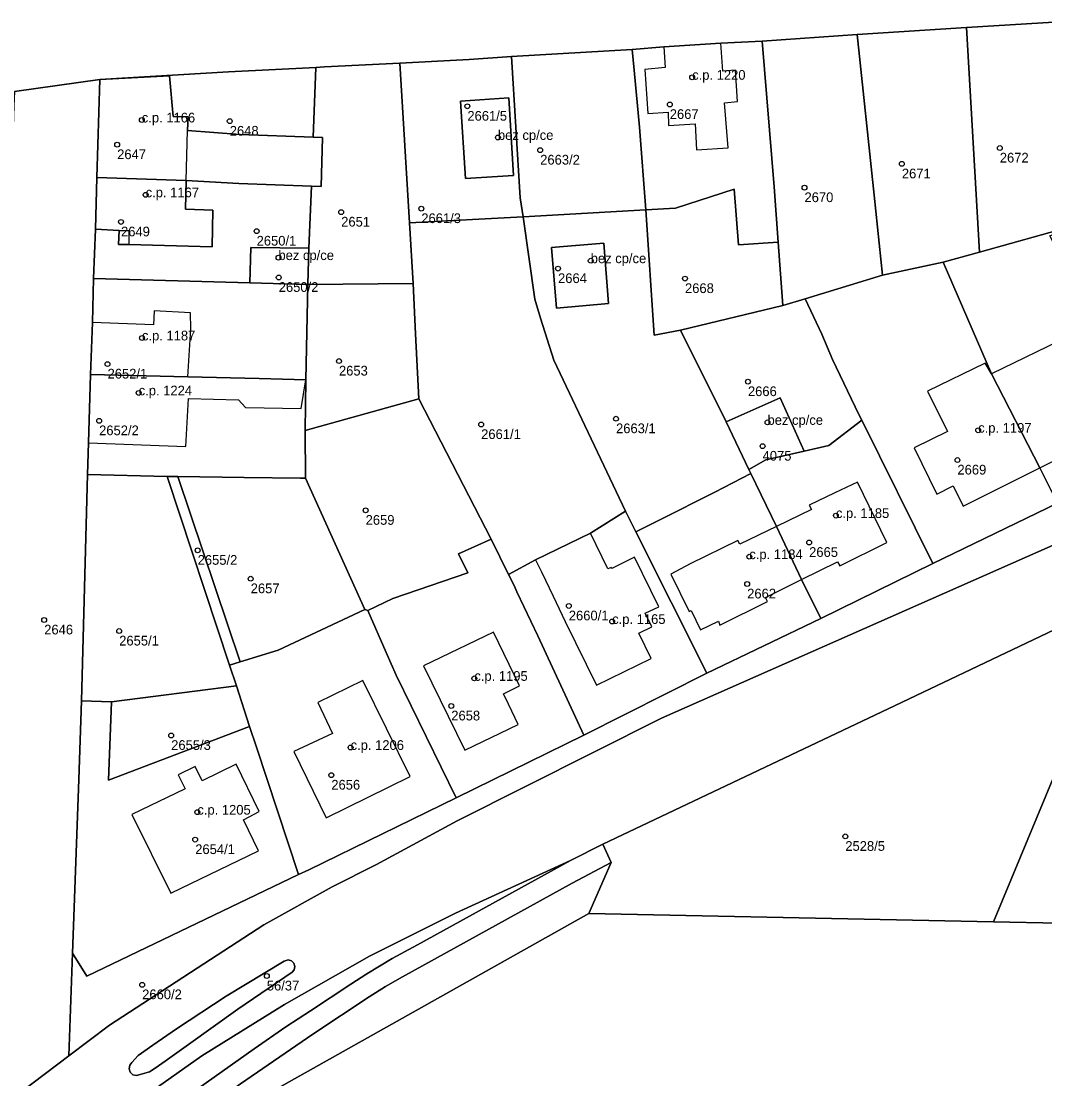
# Model space of a CAD drawing. Extents: x -878211 to -870363, y -1058464 to -1052522.
# Drawn here: x -873960.2 to -873854.7, y -1055291.5 to -1055182.5 of the extents above; entities that cross this region are included whole.
import ezdxf

# ---------------------------------------------------------------- set-up
doc = ezdxf.new("R2010")
doc.units = 0
for name, color, linetype in [('Vrstva 50', 7, 'Continuous'), ('Vrstva 51', 7, 'Continuous'), ('Vrstva 52', 7, 'Continuous')]:
    doc.layers.add(name, color=color, linetype=linetype)

msp = doc.modelspace()

# ---------------------------------------------------------------- linework, layer by layer
at = {"layer": 'Vrstva 50'}
for centre in [(-873891.02, -1055188.30994), (-873914.2, -1055191.28994), (-873893.33, -1055191.10994), (-873947.77, -1055192.70994), (-873938.7, -1055192.82994), (-873911.05, -1055194.50994), (-873950.31, -1055195.24994), (-873859.3, -1055195.59994), (-873906.69, -1055195.80994), (-873869.4, -1055197.22994), (-873879.44, -1055199.67994), (-873947.37, -1055200.41994), (-873927.21, -1055202.19994), (-873918.95, -1055201.83994), (-873949.91, -1055203.20994), (-873935.93, -1055204.15994), (-873933.68, -1055206.88994), (-873901.48, -1055207.20994), (-873904.85, -1055208.01994), (-873933.65, -1055208.92994), (-873891.76, -1055209.04994), (-873947.75, -1055215.16994), (-873927.44, -1055217.54994), (-873951.3, -1055217.85994), (-873885.27, -1055219.66994), (-873948.09, -1055220.82994), (-873952.17, -1055223.69994), (-873912.78, -1055224.08994), (-873898.87, -1055223.48994), (-873883.25, -1055223.86994), (-873861.53, -1055224.67994), (-873883.76, -1055226.31994), (-873863.67, -1055227.74994), (-873924.69, -1055232.92994), (-873876.2, -1055233.46994), (-873942.01, -1055237.04994), (-873878.96, -1055236.23994), (-873885.13, -1055237.70994), (-873936.54, -1055239.97994), (-873885.35, -1055240.51994), (-873903.74, -1055242.77994), (-873957.83, -1055244.22994), (-873899.27, -1055244.38994), (-873950.1, -1055245.36994), (-873913.48, -1055250.24994), (-873915.86, -1055253.08994), (-873944.74, -1055256.12994), (-873926.24, -1055257.36994), (-873928.23, -1055260.21994), (-873942.04, -1055264.03994), (-873875.23, -1055266.52994), (-873942.26, -1055266.85994), (-873947.73, -1055281.81994), (-873934.88, -1055280.91994)]:
    msp.add_circle(centre, 0.25, dxfattribs=at)
at = {"layer": 'Vrstva 51'}
for points in [[(-873960.9, -1055189.78), (-873952.09, -1055188.54), (-873938.83, -1055187.74), (-873929.83, -1055187.29), (-873928.93, -1055187.24), (-873921.15, -1055186.84), (-873914, -1055186.47), (-873909.65, -1055186.17), (-873897.2, -1055185.43), (-873893.93, -1055185.16), (-873888.05, -1055184.78), (-873883.81, -1055184.59), (-873874, -1055183.88), (-873862.74, -1055183.17), (-873852.05, -1055182.52)], [(-873853.79, -1055236.52), (-873894.19, -1055254.35), (-873915.26, -1055264.91), (-873923.57, -1055269.42), (-873928.13, -1055271.73), (-873935.17, -1055275.64), (-873951.11, -1055285.98), (-873955.29, -1055289.13), (-873966.65, -1055297.69)], [(-873947.33, -1055293.21), (-873941.58, -1055289.16), (-873933.07, -1055283.84), (-873924.29, -1055278.89), (-873915.41, -1055274.45), (-873903.57, -1055269.02), (-873900.22, -1055267.33), (-873870.82, -1055253.38), (-873852.97, -1055244.9)], [(-873852.97, -1055244.9), (-873870.82, -1055253.38), (-873900.22, -1055267.33), (-873899.38, -1055269.22), (-873901.68, -1055274.48), (-873859.94, -1055275.35), (-873853.61, -1055260.12)], [(-873962.3, -1055310.62), (-873955.24, -1055305.06), (-873946.53, -1055298.4), (-873937.58, -1055292.04), (-873930.15, -1055286.91), (-873924.33, -1055283.07), (-873922.64, -1055282), (-873920.9, -1055280.99), (-873903.41, -1055271.35), (-873899.38, -1055269.22), (-873900.22, -1055267.33), (-873903.57, -1055269.02), (-873919.34, -1055277.69), (-873921.96, -1055279.13), (-873924.55, -1055280.7), (-873926.21, -1055281.75), (-873930.39, -1055284.49), (-873932.91, -1055286.15), (-873936.18, -1055288.42), (-873945.24, -1055294.83), (-873948.38, -1055297.11), (-873953.19, -1055300.73), (-873957.09, -1055303.75), (-873961.04, -1055306.82)], [(-873961.04, -1055306.82), (-873957.09, -1055303.75), (-873953.19, -1055300.73), (-873948.38, -1055297.11), (-873945.24, -1055294.83), (-873936.18, -1055288.42), (-873932.91, -1055286.15), (-873930.39, -1055284.49), (-873926.21, -1055281.75), (-873924.55, -1055280.7), (-873921.96, -1055279.13), (-873919.34, -1055277.69), (-873903.57, -1055269.02), (-873915.41, -1055274.45), (-873924.29, -1055278.89), (-873933.07, -1055283.84), (-873941.58, -1055289.16), (-873947.33, -1055293.21), (-873953.03, -1055297.43), (-873962.57, -1055304.78)], [(-873776.08, -1055321.87), (-873774.9, -1055276.51), (-873788.93, -1055276.63), (-873794.05, -1055276.54), (-873823.74, -1055276.05), (-873835.34, -1055275.98), (-873853.18, -1055275.47), (-873859.94, -1055275.35), (-873901.68, -1055274.48), (-873935.07, -1055293.24)]]:
    msp.add_lwpolyline(points, dxfattribs=at)
for points in [[(-873861.4, -1055206.31), (-873862.74, -1055183.17), (-873874, -1055183.88), (-873872.27, -1055200.46), (-873871.4, -1055208.71), (-873865.13, -1055207.37)], [(-873861.4, -1055206.31), (-873851.79, -1055203.65), (-873850.5, -1055203.38), (-873850.75, -1055200.02), (-873852.05, -1055182.52), (-873862.74, -1055183.17)], [(-873883.81, -1055184.59), (-873888.05, -1055184.78), (-873893.93, -1055185.16), (-873897.2, -1055185.43), (-873897, -1055187.58), (-873896.44, -1055193.44), (-873895.8, -1055201.97), (-873892.75, -1055201.8), (-873886.69, -1055199.85), (-873886.24, -1055205.57), (-873882.16, -1055205.29), (-873882.58, -1055199.59)], [(-873871.4, -1055208.71), (-873872.27, -1055200.46), (-873874, -1055183.88), (-873883.81, -1055184.59), (-873882.58, -1055199.59), (-873882.16, -1055205.29), (-873881.67, -1055211.81), (-873879.38, -1055211.13)], [(-873897, -1055187.58), (-873897.2, -1055185.43), (-873909.65, -1055186.17), (-873908.76, -1055200.72), (-873908.46, -1055202.7), (-873895.8, -1055201.97), (-873896.44, -1055193.44)], [(-873930.56, -1055205.91), (-873930.64, -1055209.66), (-873919.79, -1055209.55), (-873920.16, -1055203.31), (-873921.15, -1055186.84), (-873928.93, -1055187.24), (-873929.83, -1055187.29), (-873930.09, -1055194.47), (-873929.14, -1055194.5), (-873929.29, -1055199.57), (-873930.28, -1055199.53)], [(-873909.65, -1055186.17), (-873914, -1055186.47), (-873921.15, -1055186.84), (-873920.16, -1055203.31), (-873908.46, -1055202.7), (-873908.76, -1055200.72)], [(-873929.83, -1055187.29), (-873938.83, -1055187.74), (-873952.09, -1055188.54), (-873944.9, -1055188.17), (-873944.55, -1055192.34), (-873943, -1055192.38), (-873943.04, -1055193.78), (-873937.61, -1055194.2), (-873930.09, -1055194.47)], [(-873952.74, -1055209.04), (-873952.54, -1055203.96), (-873952.39, -1055198.63), (-873952.09, -1055188.54), (-873960.9, -1055189.78), (-873960.95, -1055191.26), (-873961.27, -1055201.08), (-873961.65, -1055213.5), (-873963.17, -1055236.35), (-873964.93, -1055259.02), (-873965.99, -1055272.3), (-873967.81, -1055293.3), (-873966.65, -1055297.69), (-873955.29, -1055289.13), (-873954.91, -1055278.55), (-873954.27, -1055260.66), (-873953.97, -1055252.57), (-873953.38, -1055229.23), (-873953.26, -1055225.99), (-873953.06, -1055218.92), (-873952.86, -1055213.56)], [(-873930.28, -1055199.53), (-873929.29, -1055199.57), (-873929.14, -1055194.5), (-873930.09, -1055194.47), (-873937.61, -1055194.2), (-873943.04, -1055193.78), (-873943, -1055192.38), (-873944.55, -1055192.34), (-873944.9, -1055188.17), (-873952.09, -1055188.54), (-873952.39, -1055198.63), (-873943.21, -1055198.93), (-873937.77, -1055199.25)], [(-873914.38, -1055198.72), (-873914.9, -1055190.75), (-873909.92, -1055190.43), (-873909.43, -1055198.43)], [(-873914.38, -1055198.72), (-873909.43, -1055198.43), (-873909.92, -1055190.43), (-873914.9, -1055190.75)], [(-873952.54, -1055203.96), (-873950.09, -1055204.08), (-873950.16, -1055205.53), (-873949.11, -1055205.52), (-873940.51, -1055205.77), (-873940.45, -1055201.99), (-873943.27, -1055201.91), (-873943.21, -1055198.93), (-873952.39, -1055198.63)], [(-873930.56, -1055205.91), (-873930.28, -1055199.53), (-873937.77, -1055199.25), (-873943.21, -1055198.93), (-873943.27, -1055201.91), (-873940.45, -1055201.99), (-873940.51, -1055205.77), (-873949.11, -1055205.52), (-873950.16, -1055205.53), (-873950.09, -1055204.08), (-873952.54, -1055203.96), (-873952.74, -1055209.04), (-873936.64, -1055209.49), (-873936.52, -1055205.83)], [(-873882.16, -1055205.29), (-873886.24, -1055205.57), (-873886.69, -1055199.85), (-873892.75, -1055201.8), (-873895.8, -1055201.97), (-873894.95, -1055214.87), (-873892.24, -1055214.38), (-873881.67, -1055211.81)], [(-873885.18, -1055228.73), (-873887.52, -1055223.8), (-873892.24, -1055214.38), (-873894.95, -1055214.87), (-873895.8, -1055201.97), (-873908.46, -1055202.7), (-873907.26, -1055211.18), (-873906.67, -1055213.13), (-873905.28, -1055217.44), (-873897.91, -1055233.02), (-873896.84, -1055235.14), (-873894.42, -1055233.93), (-873888.69, -1055231.06), (-873884.98, -1055229.15)], [(-873920.16, -1055203.31), (-873919.79, -1055209.55), (-873919.56, -1055214.73), (-873919.19, -1055221.44), (-873911.76, -1055235.91), (-873909.97, -1055239.53), (-873907.18, -1055238.04), (-873901.52, -1055235.28), (-873897.91, -1055233.02), (-873905.28, -1055217.44), (-873906.67, -1055213.13), (-873907.26, -1055211.18), (-873908.46, -1055202.7)], [(-873851.79, -1055203.65), (-873861.4, -1055206.31), (-873865.13, -1055207.37), (-873860.15, -1055218.88), (-873855.18, -1055228.55), (-873853.35, -1055232.18), (-873840.6, -1055226.02), (-873848.22, -1055210.79), (-873851.3, -1055212.33), (-873853.52, -1055207.79), (-873852.71, -1055207.39), (-873854.13, -1055204.63)], [(-873930.64, -1055209.66), (-873930.56, -1055205.91), (-873936.52, -1055205.83), (-873936.64, -1055209.49)], [(-873905.52, -1055205.85), (-873905.02, -1055212.1), (-873899.65, -1055211.61), (-873900.14, -1055205.39)], [(-873905.52, -1055205.85), (-873900.14, -1055205.39), (-873899.65, -1055211.61), (-873905.02, -1055212.1)], [(-873855.18, -1055228.55), (-873860.15, -1055218.88), (-873865.13, -1055207.37), (-873871.4, -1055208.71), (-873879.38, -1055211.13), (-873877.65, -1055214.79), (-873876.54, -1055217.39), (-873873.82, -1055223.06), (-873873.54, -1055223.63), (-873866.19, -1055238.4), (-873853.35, -1055232.18)], [(-873930.64, -1055209.66), (-873936.64, -1055209.49), (-873952.74, -1055209.04), (-873952.86, -1055213.56), (-873953.06, -1055218.92), (-873943.02, -1055219.16), (-873935.68, -1055219.33), (-873930.87, -1055219.48)], [(-873930.94, -1055224.72), (-873919.19, -1055221.44), (-873919.56, -1055214.73), (-873919.79, -1055209.55), (-873930.64, -1055209.66), (-873930.87, -1055219.48)], [(-873873.54, -1055223.63), (-873873.82, -1055223.06), (-873876.54, -1055217.39), (-873877.65, -1055214.79), (-873879.38, -1055211.13), (-873881.67, -1055211.81), (-873892.24, -1055214.38), (-873887.52, -1055223.8), (-873881.95, -1055221.33), (-873879.48, -1055226.83), (-873876.94, -1055226.26)], [(-873930.88, -1055229.61), (-873930.94, -1055224.72), (-873930.87, -1055219.48), (-873935.68, -1055219.33), (-873943.02, -1055219.16), (-873953.06, -1055218.92), (-873953.26, -1055225.99), (-873953.38, -1055229.23), (-873945.14, -1055229.43), (-873944.07, -1055229.44), (-873937.21, -1055229.53), (-873931.41, -1055229.6)], [(-873911.76, -1055235.91), (-873919.19, -1055221.44), (-873930.94, -1055224.72), (-873930.88, -1055229.61), (-873924.77, -1055243.16), (-873924.47, -1055243.26), (-873921.9, -1055242.02), (-873914.14, -1055239.36), (-873915.11, -1055237.42)], [(-873887.52, -1055223.8), (-873885.18, -1055228.73), (-873883.44, -1055227.72), (-873879.48, -1055226.83), (-873881.95, -1055221.33)], [(-873879.48, -1055226.83), (-873883.44, -1055227.72), (-873885.18, -1055228.73), (-873884.98, -1055229.15), (-873882.33, -1055234.6), (-873879.74, -1055240.05), (-873877.74, -1055244.06), (-873866.19, -1055238.4), (-873873.54, -1055223.63), (-873876.94, -1055226.26)], [(-873838.98, -1055229.36), (-873840.6, -1055226.02), (-873853.35, -1055232.18), (-873866.19, -1055238.4), (-873877.74, -1055244.06), (-873889.52, -1055249.72), (-873902.19, -1055256.1), (-873915.34, -1055262.56), (-873930.55, -1055269.99), (-873931.62, -1055270.47), (-873953.43, -1055280.94), (-873954.91, -1055278.55), (-873955.29, -1055289.13), (-873951.11, -1055285.98), (-873935.17, -1055275.64), (-873928.13, -1055271.73), (-873923.57, -1055269.42), (-873915.26, -1055264.91), (-873894.19, -1055254.35), (-873853.79, -1055236.52)], [(-873953.38, -1055229.23), (-873953.97, -1055252.57), (-873950.91, -1055252.66), (-873938.01, -1055251.03), (-873938.72, -1055248.87), (-873945.14, -1055229.43)], [(-873884.98, -1055229.15), (-873888.69, -1055231.06), (-873894.42, -1055233.93), (-873896.84, -1055235.14), (-873889.52, -1055249.72), (-873877.74, -1055244.06), (-873879.74, -1055240.05), (-873882.33, -1055234.6)], [(-873945.14, -1055229.43), (-873938.72, -1055248.87), (-873937.61, -1055248.53), (-873944.07, -1055229.44)], [(-873937.61, -1055248.53), (-873933.72, -1055247.33), (-873924.77, -1055243.16), (-873930.88, -1055229.61), (-873931.41, -1055229.6), (-873937.21, -1055229.53), (-873944.07, -1055229.44)], [(-873907.18, -1055238.04), (-873909.97, -1055239.53), (-873909.38, -1055240.67), (-873909.09, -1055241.33), (-873906.94, -1055245.86), (-873902.19, -1055256.1), (-873889.52, -1055249.72), (-873896.84, -1055235.14), (-873897.91, -1055233.02), (-873901.52, -1055235.28)], [(-873911.76, -1055235.91), (-873915.11, -1055237.42), (-873914.14, -1055239.36), (-873921.9, -1055242.02), (-873924.47, -1055243.26), (-873922.57, -1055247.58), (-873921.54, -1055249.92), (-873915.34, -1055262.56), (-873902.19, -1055256.1), (-873906.94, -1055245.86), (-873909.09, -1055241.33), (-873909.38, -1055240.67), (-873909.97, -1055239.53)], [(-873938.72, -1055248.87), (-873938.01, -1055251.03), (-873936.65, -1055255.19), (-873935.95, -1055257.35), (-873931.62, -1055270.47), (-873930.55, -1055269.99), (-873915.34, -1055262.56), (-873921.54, -1055249.92), (-873922.57, -1055247.58), (-873924.47, -1055243.26), (-873924.77, -1055243.16), (-873933.72, -1055247.33), (-873937.61, -1055248.53)], [(-873936.65, -1055255.19), (-873938.01, -1055251.03), (-873950.91, -1055252.66), (-873951.19, -1055260.72)], [(-873950.91, -1055252.66), (-873953.97, -1055252.57), (-873954.27, -1055260.66), (-873954.91, -1055278.55), (-873953.43, -1055280.94), (-873931.62, -1055270.47), (-873935.95, -1055257.35), (-873936.65, -1055255.19), (-873951.19, -1055260.72)], [(-873794.04, -1055272.27), (-873795.76, -1055273.5), (-873798.22, -1055274.17), (-873815.85, -1055274.27), (-873821.91, -1055274.1), (-873835.42, -1055272.55), (-873839.34, -1055270.94), (-873841.22, -1055269.34), (-873842.91, -1055267.29), (-873845, -1055265.33), (-873847.81, -1055263.36), (-873853.61, -1055260.12), (-873859.94, -1055275.35), (-873853.18, -1055275.47), (-873835.34, -1055275.98), (-873823.74, -1055276.05), (-873794.05, -1055276.54), (-873794.05, -1055275.96)], [(-873922.64, -1055282), (-873924.33, -1055283.07), (-873930.15, -1055286.91), (-873937.58, -1055292.04), (-873946.53, -1055298.4), (-873955.24, -1055305.06), (-873962.3, -1055310.62), (-873965.32, -1055313.17), (-873968.35, -1055315.9), (-873969.82, -1055317.19), (-873971.17, -1055318.62), (-873971.75, -1055319.44), (-873972.11, -1055320.36), (-873972.37, -1055321.36), (-873972.49, -1055322.33), (-873972.84, -1055326), (-873952.45, -1055308.29), (-873935.07, -1055293.24), (-873901.68, -1055274.48), (-873899.38, -1055269.22), (-873903.41, -1055271.35), (-873920.9, -1055280.99)], [(-873932.27, -1055280.52), (-873937.87, -1055284.34), (-873942.94, -1055287.96), (-873945.37, -1055289.69), (-873946.39, -1055290.42), (-873946.98, -1055290.78), (-873947.95, -1055291.08), (-873948.31, -1055291.18), (-873948.68, -1055291.09), (-873948.96, -1055290.83), (-873949.08, -1055290.48), (-873949.01, -1055290.11), (-873948.8, -1055289.83), (-873948.15, -1055289.1), (-873946.63, -1055288.06), (-873944.19, -1055286.35), (-873939.08, -1055282.99), (-873933.09, -1055279.4), (-873932.69, -1055279.26), (-873932.34, -1055279.36), (-873932.08, -1055279.61), (-873931.99, -1055279.93), (-873932.06, -1055280.28)], [(-873932.27, -1055280.52), (-873932.06, -1055280.28), (-873931.99, -1055279.93), (-873932.08, -1055279.61), (-873932.34, -1055279.36), (-873932.69, -1055279.26), (-873933.09, -1055279.4), (-873939.08, -1055282.99), (-873944.19, -1055286.35), (-873946.63, -1055288.06), (-873948.15, -1055289.1), (-873948.8, -1055289.83), (-873949.01, -1055290.11), (-873949.08, -1055290.48), (-873948.96, -1055290.83), (-873948.68, -1055291.09), (-873948.31, -1055291.18), (-873947.95, -1055291.08), (-873946.98, -1055290.78), (-873946.39, -1055290.42), (-873945.37, -1055289.69), (-873942.94, -1055287.96), (-873937.87, -1055284.34)]]:
    msp.add_lwpolyline(points, close=True, dxfattribs=at)
at = {"layer": 'Vrstva 52'}
for points in [[(-873895.9, -1055187.49), (-873895.6, -1055192.05), (-873893.49, -1055191.91), (-873893.46, -1055193.26), (-873890.72, -1055193.1), (-873890.57, -1055195.77), (-873887.32, -1055195.57), (-873887.69, -1055190.92), (-873886.34, -1055190.81), (-873886.54, -1055187.57), (-873887.87, -1055187.67), (-873888.05, -1055184.78), (-873893.93, -1055185.16), (-873893.79, -1055187.31)], [(-873952.09, -1055188.54), (-873952.39, -1055198.63), (-873943.21, -1055198.93), (-873943.04, -1055193.78), (-873943, -1055192.38), (-873944.55, -1055192.34), (-873944.9, -1055188.17)], [(-873914.9, -1055190.75), (-873914.38, -1055198.72), (-873909.43, -1055198.43), (-873909.92, -1055190.43)], [(-873943.27, -1055201.91), (-873943.21, -1055198.93), (-873952.39, -1055198.63), (-873952.54, -1055203.96), (-873950.09, -1055204.08), (-873949.11, -1055204.08), (-873949.11, -1055205.52), (-873940.51, -1055205.77), (-873940.45, -1055201.99)], [(-873936.64, -1055209.49), (-873930.64, -1055209.66), (-873930.56, -1055205.91), (-873936.52, -1055205.83)], [(-873899.65, -1055211.61), (-873900.14, -1055205.39), (-873905.52, -1055205.85), (-873905.02, -1055212.1)], [(-873942.72, -1055214.22), (-873942.76, -1055212.58), (-873946.48, -1055212.37), (-873946.56, -1055213.8), (-873952.86, -1055213.56), (-873953.06, -1055218.92), (-873943.02, -1055219.16)], [(-873860.15, -1055218.88), (-873855.18, -1055228.55), (-873847.24, -1055224.65), (-873848.19, -1055222.73), (-873846.79, -1055222.02), (-873848.91, -1055217.76), (-873850.36, -1055218.46), (-873852.09, -1055214.94)], [(-873865.79, -1055231.25), (-873864.1, -1055230.42), (-873863.08, -1055232.5), (-873855.18, -1055228.55), (-873860.15, -1055218.88), (-873860.8, -1055217.77), (-873866.74, -1055220.66), (-873864.69, -1055224.81), (-873868.14, -1055226.5)], [(-873953.26, -1055225.99), (-873943.24, -1055226.35), (-873942.97, -1055221.41), (-873937.81, -1055221.53), (-873937.09, -1055222.33), (-873931.32, -1055222.45), (-873930.87, -1055219.48), (-873935.68, -1055219.33), (-873943.02, -1055219.16), (-873953.06, -1055218.92)], [(-873887.52, -1055223.8), (-873885.18, -1055228.73), (-873883.44, -1055227.72), (-873879.48, -1055226.83), (-873881.95, -1055221.33)], [(-873882.33, -1055234.6), (-873879.74, -1055240.05), (-873876.05, -1055238.22), (-873875.81, -1055238.66), (-873870.94, -1055236.25), (-873873.98, -1055230.02), (-873876.32, -1055231.12), (-873878.95, -1055232.41), (-873878.73, -1055232.86)], [(-873893.21, -1055239.5), (-873891.33, -1055243.34), (-873891.13, -1055243.25), (-873890.15, -1055245.23), (-873888.32, -1055244.36), (-873888.16, -1055244.78), (-873883.26, -1055242.32), (-873883.46, -1055241.9), (-873879.74, -1055240.05), (-873882.33, -1055234.6), (-873886.11, -1055236.42), (-873886.3, -1055236.05), (-873891.24, -1055238.46)], [(-873901.52, -1055235.28), (-873907.18, -1055238.04), (-873906.57, -1055239.28), (-873905.34, -1055241.78), (-873904.1, -1055244.37), (-873900.89, -1055250.95), (-873895.25, -1055248.2), (-873896.51, -1055245.59), (-873895.18, -1055244.94), (-873895.85, -1055243.54), (-873894.45, -1055242.86), (-873896.95, -1055237.77), (-873899.3, -1055238.93), (-873899.38, -1055238.81), (-873899.73, -1055238.97)], [(-873918.71, -1055248.97), (-873914.45, -1055257.66), (-873908.95, -1055254.99), (-873909.95, -1055252.92), (-873910.47, -1055251.85), (-873908.83, -1055251.02), (-873911.49, -1055245.48)], [(-873928.11, -1055255.91), (-873932.09, -1055257.78), (-873928.75, -1055264.63), (-873920.1, -1055260.36), (-873924.97, -1055250.45), (-873929.62, -1055252.74)], [(-873943.31, -1055261.63), (-873948.8, -1055264.26), (-873944.78, -1055272.38), (-873935.74, -1055268.03), (-873937.28, -1055264.81), (-873935.67, -1055263.97), (-873938.04, -1055259.1), (-873941.55, -1055260.79), (-873942.25, -1055259.34), (-873944.01, -1055260.18)]]:
    msp.add_lwpolyline(points, close=True, dxfattribs=at)

# ---------------------------------------------------------------- texts
at = {"layer": 'Vrstva 50'}
for s, p in [('c.p. 1220', (-873891.02, -1055188.56)), ('c.p. 1166', (-873947.77, -1055192.96)), ('2661/5', (-873914.2, -1055192.779)), ('2667', (-873893.33, -1055192.599)), ('2648', (-873938.7, -1055194.319)), ('bez cp/ce', (-873911.05, -1055194.76)), ('2647', (-873950.31, -1055196.739)), ('2663/2', (-873906.69, -1055197.299)), ('2672', (-873859.3, -1055197.089)), ('2671', (-873869.4, -1055198.719)), ('c.p. 1167', (-873947.37, -1055200.669)), ('2670', (-873879.44, -1055201.169)), ('2651', (-873927.21, -1055203.689)), ('2661/3', (-873918.95, -1055203.329)), ('2649', (-873949.91, -1055204.699)), ('2650/1', (-873935.93, -1055205.649)), ('bez cp/ce', (-873933.68, -1055207.139)), ('bez cp/ce', (-873901.48, -1055207.46)), ('2664', (-873904.85, -1055209.509)), ('2650/2', (-873933.65, -1055210.419)), ('2668', (-873891.76, -1055210.539)), ('c.p. 1187', (-873947.75, -1055215.419)), ('2652/1', (-873951.3, -1055219.349)), ('2653', (-873927.44, -1055219.039)), ('c.p. 1224', (-873948.09, -1055221.08)), ('2666', (-873885.27, -1055221.159)), ('bez cp/ce', (-873883.25, -1055224.12)), ('2652/2', (-873952.17, -1055225.189)), ('2661/1', (-873912.78, -1055225.579)), ('2663/1', (-873898.87, -1055224.979)), ('c.p. 1197', (-873861.53, -1055224.929)), ('4075', (-873883.76, -1055227.809)), ('2669', (-873863.67, -1055229.239)), ('2659', (-873924.69, -1055234.419)), ('c.p. 1185', (-873876.2, -1055233.72)), ('c.p. 1184', (-873885.13, -1055237.96)), ('2665', (-873878.96, -1055237.729)), ('2655/2', (-873942.01, -1055238.539)), ('2657', (-873936.54, -1055241.469)), ('2662', (-873885.35, -1055242.009)), ('2660/1', (-873903.74, -1055244.269)), ('c.p. 1165', (-873899.27, -1055244.639)), ('2646', (-873957.83, -1055245.719)), ('2655/1', (-873950.1, -1055246.859)), ('c.p. 1195', (-873913.48, -1055250.5)), ('2658', (-873915.86, -1055254.579)), ('2655/3', (-873944.74, -1055257.619)), ('c.p. 1206', (-873926.24, -1055257.62)), ('2656', (-873928.23, -1055261.709)), ('c.p. 1205', (-873942.04, -1055264.29)), ('2654/1', (-873942.26, -1055268.349)), ('2528/5', (-873875.23, -1055268.019)), ('56/37', (-873934.88, -1055282.409)), ('2660/2', (-873947.73, -1055283.309))]:
    msp.add_text(s, height=0.999996, dxfattribs=at).set_placement(p)

doc.saveas('drawing.dxf')
